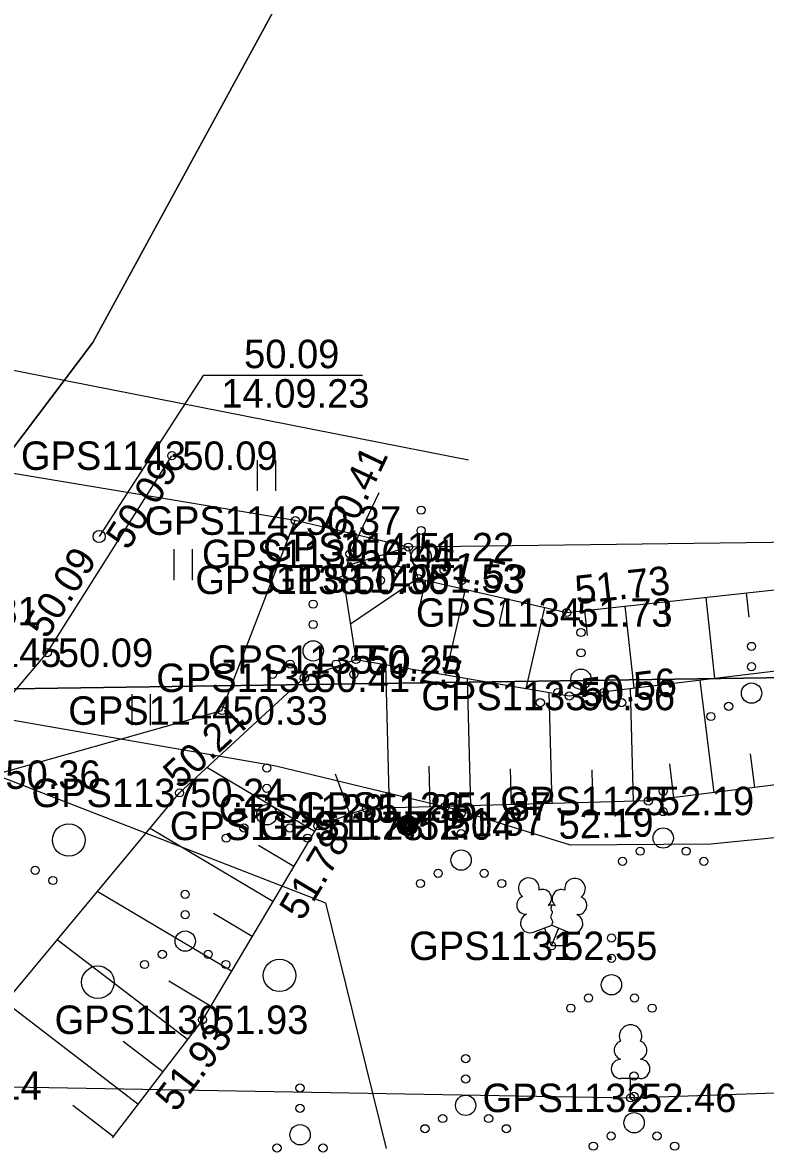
# Model space of a CAD drawing. Extents: x 551623 to 559850, y 6561220 to 6567135.
# Drawn here: x 555308.35 to 555326.61, y 6565104.55 to 6565132.34 of the extents above; entities that cross this region are included whole.
import ezdxf

# ---------------------------------------------------------------- set-up
doc = ezdxf.new("R2010")
doc.units = 0
for name, color, linetype in [('HALJASTUS', 7, 'Continuous'), ('KORGUS-EH2000', 7, 'Continuous'), ('KPOHULIIN', 7, 'Continuous'), ('MOOTKORG-EH2000', 7, 'Continuous'), ('MOOTMPUNKT', 7, 'Continuous'), ('MOOTNR', 7, 'Continuous'), ('MOOTPIIR', 7, 'Continuous'), ('MPKAABEL', 7, 'Continuous'), ('PIIR', 7, 'Continuous'), ('POST', 7, 'Continuous'), ('PUU', 7, 'Continuous'), ('RELJEEF', 7, 'Continuous'), ('VEEKOGU', 7, 'Continuous')]:
    doc.layers.add(name, color=color, linetype=linetype)

msp = doc.modelspace()

# ---------------------------------------------------------------- linework, layer by layer
at = {"layer": 'HALJASTUS'}
for p, q in [((555314.11, 6565121.582), (555314.11, 6565120.821)), ((555314.565, 6565121.582), (555314.565, 6565120.821)), ((555312.064, 6565119.389), (555312.064, 6565118.628)), ((555312.519, 6565119.389), (555312.519, 6565118.628)), ((555311.028, 6565115.824), (555311.028, 6565115.063)), ((555311.483, 6565115.824), (555311.483, 6565115.063))]:
    msp.add_line(p, q, dxfattribs=at)
for points in [[(555302.051, 6565107.213), (555304.131, 6565109.852), (555307.662, 6565113.842), (555313.248, 6565115.418), (555315.051, 6565120.092)], [(555307.662, 6565113.842), (555315.797, 6565110.688), (555317.29, 6565104.641)]]:
    msp.add_lwpolyline(points, dxfattribs=at)
for centre, radius in [((555318.145, 6565120.349), 0.1), ((555318.145, 6565119.849), 0.1), ((555318.145, 6565119.199), 0.25), ((555317.58, 6565118.874), 0.1), ((555318.71, 6565118.874), 0.1), ((555317.145, 6565118.624), 0.1), ((555319.145, 6565118.624), 0.1), ((555315.491, 6565118.036), 0.1), ((555315.491, 6565117.536), 0.1), ((555322.077, 6565117.339), 0.1), ((555315.491, 6565116.886), 0.25), ((555326.272, 6565116.997), 0.1), ((555322.077, 6565116.839), 0.1), ((555314.926, 6565116.561), 0.1), ((555316.056, 6565116.561), 0.1), ((555326.272, 6565116.497), 0.1), ((555314.491, 6565116.311), 0.1), ((555316.491, 6565116.311), 0.1), ((555322.077, 6565116.189), 0.25), ((555321.512, 6565115.864), 0.1), ((555322.642, 6565115.864), 0.1), ((555326.272, 6565115.847), 0.25), ((555321.077, 6565115.614), 0.1), ((555323.077, 6565115.614), 0.1), ((555325.707, 6565115.522), 0.1), ((555325.272, 6565115.272), 0.1), ((555314.353, 6565114.004), 0.1), ((555314.353, 6565113.504), 0.1), ((555324.099, 6565113.433), 0.1), ((555314.353, 6565112.854), 0.25), ((555319.129, 6565112.89), 0.1), ((555324.099, 6565112.933), 0.1), ((555309.48, 6565112.234), 0.4), ((555313.788, 6565112.529), 0.1), ((555314.918, 6565112.529), 0.1), ((555313.353, 6565112.279), 0.1), ((555315.353, 6565112.279), 0.1), ((555319.129, 6565112.39), 0.1), ((555324.099, 6565112.283), 0.25), ((555323.534, 6565111.958), 0.1), ((555324.664, 6565111.958), 0.1), ((555319.129, 6565111.74), 0.25), ((555323.099, 6565111.708), 0.1), ((555325.099, 6565111.708), 0.1), ((555308.655, 6565111.488), 0.1), ((555318.564, 6565111.415), 0.1), ((555319.694, 6565111.415), 0.1), ((555309.09, 6565111.238), 0.1), ((555318.129, 6565111.165), 0.1), ((555320.129, 6565111.165), 0.1), ((555312.345, 6565110.897), 0.1), ((555312.345, 6565110.397), 0.1), ((555312.345, 6565109.747), 0.25), ((555322.827, 6565109.823), 0.1), ((555311.78, 6565109.422), 0.1), ((555312.91, 6565109.422), 0.1), ((555311.345, 6565109.172), 0.1), ((555313.345, 6565109.172), 0.1), ((555314.663, 6565108.904), 0.4), ((555322.827, 6565109.323), 0.1), ((555310.196, 6565108.735), 0.4), ((555322.827, 6565108.673), 0.25), ((555322.262, 6565108.348), 0.1), ((555323.392, 6565108.348), 0.1), ((555321.827, 6565108.098), 0.1), ((555323.827, 6565108.098), 0.1), ((555319.24, 6565106.856), 0.1), ((555319.24, 6565106.356), 0.1), ((555323.382, 6565106.428), 0.1), ((555315.168, 6565106.133), 0.1), ((555319.24, 6565105.706), 0.25), ((555323.382, 6565105.928), 0.1), ((555315.168, 6565105.633), 0.1), ((555318.675, 6565105.381), 0.1), ((555319.805, 6565105.381), 0.1), ((555323.382, 6565105.278), 0.25), ((555315.168, 6565104.983), 0.25), ((555318.24, 6565105.131), 0.1), ((555320.24, 6565105.131), 0.1), ((555322.382, 6565104.703), 0.1), ((555322.817, 6565104.953), 0.1), ((555323.947, 6565104.953), 0.1), ((555324.382, 6565104.703), 0.1), ((555314.603, 6565104.658), 0.1), ((555315.733, 6565104.658), 0.1)]:
    msp.add_circle(centre, radius, dxfattribs=at)
at = {"layer": 'KORGUS-EH2000'}
for centre in [(555312.014, 6565121.689), (555316.395, 6565119.272), (555318.067, 6565118.667), (555321.727, 6565117.83), (555308.953, 6565116.842), (555316.543, 6565116.674), (555321.789, 6565115.777), (555312.205, 6565113.393), (555318.738, 6565113.058), (555323.733, 6565113.195), (555315.605, 6565112.581), (555312.771, 6565107.812)]:
    msp.add_circle(centre, 0.1, dxfattribs=at)
at = {"layer": 'KPOHULIIN'}
msp.add_lwpolyline([(555148.701, 6565153.258), (555226.644, 6565139.855), (555319.309, 6565121.586)], dxfattribs=at)
at = {"layer": 'MOOTMPUNKT'}
for centre in [(555312.014, 6565121.689), (555315.051, 6565120.092), (555317.832, 6565119.44), (555316.395, 6565119.272), (555316.234, 6565118.634), (555318.067, 6565118.667), (555321.727, 6565117.83), (555308.953, 6565116.842), (555316.543, 6565116.674), (555315.272, 6565116.224), (555321.789, 6565115.777), (555313.248, 6565115.418), (555312.205, 6565113.393), (555318.738, 6565113.058), (555323.733, 6565113.195), (555316.806, 6565113.009), (555315.605, 6565112.581), (555317.809, 6565112.59), (555321.352, 6565109.631), (555312.771, 6565107.812), (555323.296, 6565105.89)]:
    msp.add_circle(centre, 0.1, dxfattribs=at)
at = {"layer": 'MOOTPIIR'}
for points in [[(555413.205, 6565364.686), (555411.398, 6565356.944), (555410.509, 6565353.99), (555403.362, 6565318.45), (555395.536, 6565279.368), (555391.508, 6565263.981), (555383.916, 6565230.577), (555382.951, 6565225.646), (555372.87, 6565176.08), (555365.309, 6565137.46), (555362.029, 6565125.507), (555350.887, 6565123.214), (555338.917, 6565119.711), (555317.832, 6565119.44), (555315.051, 6565120.092), (555299.831, 6565122.632), (555288.412, 6565133.905), (555268.035, 6565138.732)], [(555277.06, 6565106.584), (555291.997, 6565107.634), (555301.148, 6565108.092), (555306.213, 6565106.197), (555323.296, 6565105.89), (555333.487, 6565106.241), (555356.962, 6565110.39), (555361.341, 6565109.384), (555360.57, 6565097.42), (555361.028, 6565065.554), (555365.185, 6565047.016), (555370.617, 6565028.127), (555373.301, 6565030.391), (555378.184, 6565031.737), (555374.131, 6565047.919), (555372.342, 6565056.308), (555369.586, 6565071.741), (555368.642, 6565086.186), (555368.745, 6565100.14), (555369.594, 6565112.287), (555371.354, 6565124), (555373.306, 6565135.548), (555376.11, 6565151.678), (555380.814, 6565174.027)]]:
    msp.add_lwpolyline(points, dxfattribs=at)
at = {"layer": 'MPKAABEL'}
for points in [[(555269.268, 6565132.087), (555280.849, 6565129.896), (555289.168, 6565128.301), (555288.207, 6565123.189), (555286.959, 6565118.589), (555293.983, 6565117.646), (555314.575, 6565114.056), (555318.957, 6565113.003), (555321.807, 6565112.117), (555325.273, 6565112.143), (555332.929, 6565112.906), (555340.125, 6565114.391), (555343.407, 6565113.766), (555346.209, 6565112.481)], [(555286.959, 6565118.589), (555293.983, 6565117.646), (555314.575, 6565114.056), (555318.957, 6565113.003), (555321.807, 6565112.117), (555325.273, 6565112.143)]]:
    msp.add_lwpolyline(points, dxfattribs=at)
at = {"layer": 'PIIR'}
msp.add_lwpolyline([(555205.15, 6565297.11), (555208.78, 6565303.3), (555303.13, 6565302.54), (555320.51, 6565314.61), (555349.21, 6565267.88), (555392.88, 6565265.99), (555385.6, 6565231.48), (555363.7, 6565126.34), (555363.12, 6565123.58), (555332.81, 6565116.31), (555303.59, 6565115.89), (555310.07, 6565124.47), (555315.73, 6565134.86), (555315.28, 6565149.09), (555289.11, 6565186.6), (555261.42, 6565218.27), (555255.75, 6565226.79), (555254.61, 6565228.5), (555256.63, 6565245.54), (555293.54, 6565286.23), (555292.52, 6565297.57), (555275.38, 6565300.17)], close=True, dxfattribs=at)
for points in [[(555261.42, 6565218.27), (555289.11, 6565186.6), (555315.28, 6565149.09), (555315.73, 6565134.86), (555310.07, 6565124.47), (555303.59, 6565115.89), (555291.54, 6565100.48), (555288.85, 6565092.31), (555275.41, 6565088.83)], [(555307.03, 6564911.6), (555306.58, 6564943.93), (555301.69, 6564959.19), (555297.89, 6564966.44), (555284.62, 6565010.72), (555286.82, 6565022.41), (555298.08, 6565033.06), (555323.9, 6565035.68), (555337.29, 6565046.66), (555339.51, 6565058.58), (555324.46, 6565074.96), (555295.15, 6565083.63), (555289.83, 6565088.53), (555288.85, 6565092.31), (555291.54, 6565100.48), (555303.59, 6565115.89), (555332.81, 6565116.31), (555363.12, 6565123.58), (555362.78, 6565120.42), (555360.57, 6565097.42), (555361.28, 6565065.55), (555382.57, 6564990.22), (555410.7, 6564895.66)]]:
    msp.add_lwpolyline(points, dxfattribs=at)
at = {"layer": 'POST'}
for radius in [0.25, 0.225, 0.2, 0.175, 0.15, 0.125, 0.1, 0.075, 0.05, 0.025]:
    msp.add_circle((555317.809, 6565112.59), radius, dxfattribs=at)
at = {"layer": 'PUU'}
for p, q in [((555320.912, 6565109.966), (555321.357, 6565110.141)), ((555321.352, 6565109.631), (555321.177, 6565110.071)), ((555321.352, 6565109.631), (555321.532, 6565110.071)), ((555321.357, 6565110.141), (555321.797, 6565109.961)), ((555321.732, 6565109.631), (555321.352, 6565109.631)), ((555323.536, 6565106.365), (555323.056, 6565106.365)), ((555323.296, 6565105.89), (555323.296, 6565106.365)), ((555323.676, 6565105.89), (555323.296, 6565105.89))]:
    msp.add_line(p, q, dxfattribs=at)
msp.add_lwpolyline([(555321.357, 6565110.636), (555321.337, 6565110.561), (555321.337, 6565110.541), (555321.347, 6565110.511), (555321.367, 6565110.476), (555321.372, 6565110.456), (555321.357, 6565110.421), (555321.332, 6565110.371), (555321.327, 6565110.346), (555321.332, 6565110.331), (555321.342, 6565110.301), (555321.377, 6565110.241), (555321.382, 6565110.221), (555321.377, 6565110.201), (555321.362, 6565110.166), (555321.357, 6565110.141)], dxfattribs=at)
for centre, radius, start, end in [((555320.794, 6565111.045), 0.256, 111.5027, 232.5173), ((555320.794, 6565111.045), 0.256, 350.4856, 111.5002), ((555321.93, 6565111.036), 0.256, 67.6168, 188.6314), ((555321.93, 6565111.036), 0.256, 306.5997, 67.6143), ((555321.129, 6565110.795), 0.224, 308.5041, 111.5725), ((555321.592, 6565110.79), 0.225, 67.7016, 230.5126), ((555320.721, 6565110.634), 0.224, 111.4304, 274.4987), ((555321.356, 6565110.398), 0.237, 66.7655, 111.5015), ((555321.998, 6565110.624), 0.224, 264.6183, 67.6866), ((555320.825, 6565110.189), 0.237, 111.5014, 291.5004), ((555321.886, 6565110.181), 0.237, 247.6166, 67.6155), ((555323.296, 6565107.41), 0.277, 332.5799, 207.4201), ((555323.126, 6565107.063), 0.233, 109.0217, 253.1415), ((555323.466, 6565107.063), 0.233, 286.8508, 70.9859), ((555323.058, 6565106.602), 0.238, 90.0016, 269.3953), ((555323.533, 6565106.602), 0.238, 270.6047, 89.9984)]:
    msp.add_arc(centre, radius, start, end, dxfattribs=at)
at = {"layer": 'RELJEEF'}
for p, q in [((555317.832, 6565119.44), (555316.322, 6565118.981)), ((555318.067, 6565118.667), (555316.406, 6565117.546)), ((555318.254, 6565118.624), (555318.106, 6565117.977)), ((555319.229, 6565118.401), (555318.748, 6565116.297)), ((555320.204, 6565118.178), (555320.063, 6565117.563)), ((555325.144, 6565118.204), (555325.362, 6565116.211)), ((555326.138, 6565118.313), (555326.203, 6565117.719)), ((555321.179, 6565117.956), (555320.723, 6565115.959)), ((555322.162, 6565117.878), (555322.229, 6565117.269)), ((555323.156, 6565117.987), (555323.377, 6565115.97)), ((555324.15, 6565118.095), (555324.216, 6565117.494)), ((555317.371, 6565113.024), (555317.281, 6565116.548)), ((555319.371, 6565113.076), (555319.285, 6565116.205)), ((555323.369, 6565113.185), (555323.294, 6565115.96)), ((555325.356, 6565113.398), (555325.009, 6565116.168)), ((555321.37, 6565113.13), (555321.295, 6565115.862)), ((555326.349, 6565113.523), (555326.244, 6565114.353)), ((555315.524, 6565112.443), (555312.879, 6565114.015)), ((555318.371, 6565113.049), (555318.346, 6565114.047)), ((555320.37, 6565113.103), (555320.346, 6565113.982)), ((555322.37, 6565113.157), (555322.348, 6565113.962)), ((555324.364, 6565113.274), (555324.26, 6565114.106)), ((555316.397, 6565112.863), (555316.042, 6565113.856)), ((555314.502, 6565110.724), (555311.479, 6565112.521)), ((555315.013, 6565111.584), (555314.147, 6565112.098)), ((555313.48, 6565109.005), (555310.183, 6565110.965)), ((555313.991, 6565109.864), (555313.043, 6565110.428)), ((555312.399, 6565107.326), (555309.196, 6565109.779)), ((555312.969, 6565108.145), (555311.939, 6565108.758)), ((555311.182, 6565105.738), (555307.915, 6565108.241)), ((555311.79, 6565106.532), (555310.82, 6565107.275)), ((555310.574, 6565104.944), (555309.584, 6565105.702))]:
    msp.add_line(p, q, dxfattribs=at)
for points in [[(555317.832, 6565119.44), (555318.067, 6565118.667), (555321.727, 6565117.83), (555338.917, 6565119.711), (555350.887, 6565123.214), (555362.029, 6565125.507), (555365.444, 6565124.988), (555365.766, 6565122.591), (555364.802, 6565120.499), (555361.029, 6565119.742), (555342.017, 6565115.49), (555323.733, 6565113.195), (555318.738, 6565113.058), (555316.806, 6565113.009), (555315.605, 6565112.581), (555312.771, 6565107.812), (555310.547, 6565104.909)], [(555306.213, 6565106.197), (555312.205, 6565113.393), (555315.272, 6565116.224), (555316.543, 6565116.674), (555321.789, 6565115.777), (555339.924, 6565117.979), (555350.155, 6565120.356), (555362.381, 6565122.857), (555364.207, 6565123.089)], [(555317.104, 6565120.773), (555316.395, 6565119.272), (555316.234, 6565118.634), (555316.543, 6565116.674)]]:
    msp.add_lwpolyline(points, dxfattribs=at)
at = {"layer": 'VEEKOGU'}
for points in [[(555316.708, 6565123.661), (555312.786, 6565123.661), (555310.228, 6565119.701)], [(555301.148, 6565108.092), (555303.28, 6565110.158), (555308.953, 6565116.842), (555312.014, 6565121.689)]]:
    msp.add_lwpolyline(points, dxfattribs=at)
msp.add_circle((555310.228, 6565119.701), 0.15, dxfattribs=at)

# ---------------------------------------------------------------- texts
at = {"layer": 'KORGUS-EH2000'}
for s, rotation, p in [(' 50.41', 64.6974, (555316.237, 6565119.347)), (' 50.09', 57.7233, (555310.801, 6565119.117)), (' 50.09', 57.7233, (555308.805, 6565116.936)), (' 51.53', 347.125, (555318.106, 6565118.837)), (' 51.73', 6.2444, (555321.708, 6565118.004)), (' 50.25', 350.2989, (555316.532, 6565116.383)), (' 50.56', 6.9242, (555321.878, 6565115.471)), (' 50.24', 42.7109, (555312.014, 6565113.287)), (' 51.87', 1.4619, (555318.592, 6565112.293)), (' 52.19', 1.563, (555321.271, 6565112.251)), (' 51.78', 59.2699, (555315.087, 6565109.992)), (' 51.93', 52.5495, (555311.954, 6565105.306))]:
    msp.add_text(s, height=0.7, rotation=rotation, dxfattribs=at).set_placement(p)
msp.add_text(' 50.36', height=0.7, dxfattribs=at).set_placement((555307.662, 6565113.491))
at = {"layer": 'MOOTKORG-EH2000'}
for s, p in [(' 50.09', (555312.014, 6565121.339)), (' 50.37', (555315.051, 6565119.742)), (' 51.22', (555317.832, 6565119.09)), (' 50.41', (555316.395, 6565118.922)), (' 50.36', (555316.234, 6565118.284)), (' 51.53', (555318.067, 6565118.317)), (' 49.81', (555306.14, 6565117.516)), (' 51.73', (555321.727, 6565117.48)), (' 50.09', (555308.953, 6565116.492)), (' 50.25', (555316.543, 6565116.324)), (' 50.41', (555315.272, 6565115.874)), (' 50.56', (555321.789, 6565115.427)), (' 50.33', (555313.248, 6565115.068)), (' 50.36', (555307.662, 6565113.491)), (' 50.24', (555312.205, 6565113.043)), (' 51.87', (555318.738, 6565112.708)), (' 52.19', (555323.733, 6565112.845)), (' 51.85', (555316.806, 6565112.659)), (' 51.78', (555315.605, 6565112.231)), (' 52.04', (555317.809, 6565112.24)), (' 52.55', (555321.352, 6565109.281)), (' 51.93', (555312.771, 6565107.462)), (' 51.14', (555306.213, 6565105.847)), (' 52.46', (555323.296, 6565105.54))]:
    msp.add_text(s, height=0.7, dxfattribs=at).set_placement(p)
at = {"layer": 'MOOTNR'}
for s, p in [('GPS1143 ', (555308.304, 6565121.339)), ('GPS1142 ', (555311.341, 6565119.742)), ('GPS1141 ', (555314.262, 6565119.09)), ('GPS1139 ', (555312.755, 6565118.922)), ('GPS1138 ', (555312.594, 6565118.284)), ('GPS1140 ', (555314.357, 6565118.317)), ('GPS1134 ', (555318.017, 6565117.48)), ('GPS1145 ', (555305.243, 6565116.492)), ('GPS1135 ', (555312.903, 6565116.324)), ('GPS1136 ', (555311.632, 6565115.874)), ('GPS1133 ', (555318.15, 6565115.427)), ('GPS1144 ', (555309.468, 6565115.068)), ('GPS1137 ', (555308.565, 6565113.043)), ('GPS1126 ', (555315.098, 6565112.708)), ('GPS1125 ', (555320.093, 6565112.845)), ('GPS1128 ', (555313.166, 6565112.659)), ('GPS1129 ', (555311.966, 6565112.231)), ('GPS1127 ', (555314.17, 6565112.24)), ('GPS1131 ', (555317.852, 6565109.281)), ('GPS1130 ', (555309.131, 6565107.462)), ('GPS1132 ', (555319.656, 6565105.54))]:
    msp.add_text(s, height=0.7, dxfattribs=at).set_placement(p)
at = {"layer": 'POST'}
msp.add_text(' TP', height=0.7, dxfattribs=at).set_placement((555317.809, 6565112.24))
at = {"layer": 'VEEKOGU'}
for s, p in [('50.09', (555313.792, 6565123.843)), ('14.09.23', (555313.233, 6565122.873))]:
    msp.add_text(s, height=0.7, rotation=359.9544, dxfattribs=at).set_placement(p)

doc.saveas('drawing.dxf')
